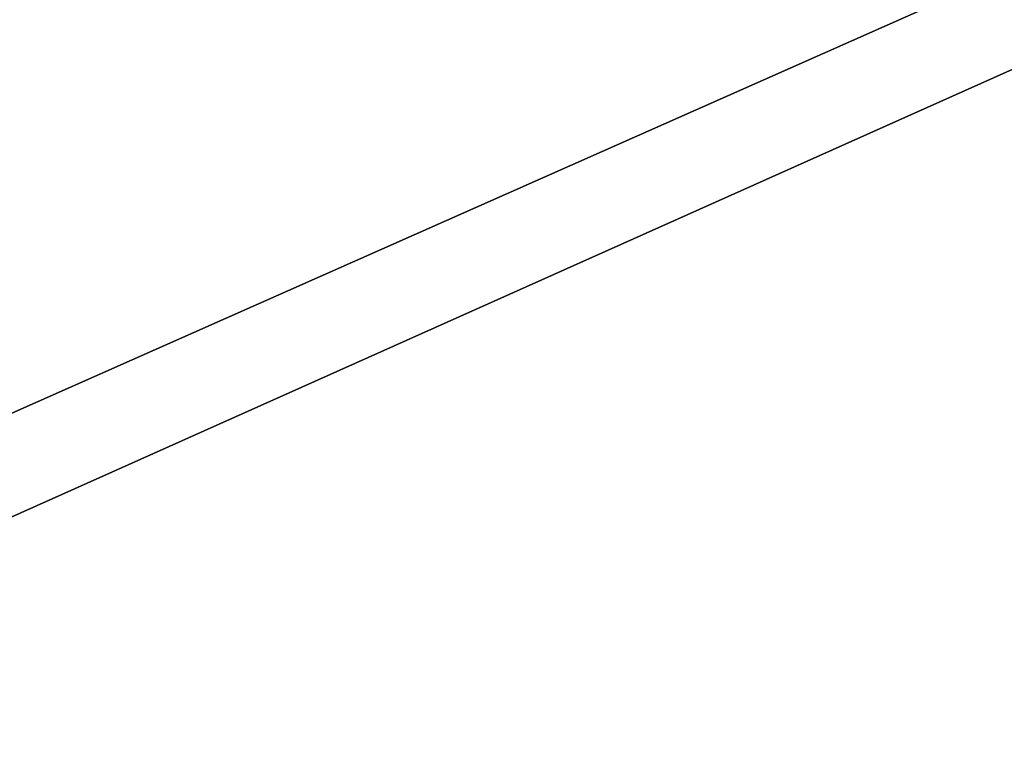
# Model space of a CAD drawing. Header units: millimetres. Extents: x -144 to 364, y -408 to 1133.
# Tile 298 of 656: x -72.67 to -69.92, y 988.53 to 990.6. Entities that reach past the tile are written whole.
import ezdxf

# ---------------------------------------------------------------- set-up
doc = ezdxf.new("R2010")
doc.units = ezdxf.units.MM
doc.header["$LTSCALE"] = 41.718519
for name, color, linetype in [('1339', 7, 'CONTINUOUS'), ('1341', 7, 'CONTINUOUS'), ('1343', 7, 'CONTINUOUS'), ('1344', 7, 'CONTINUOUS')]:
    doc.layers.add(name, color=color, linetype=linetype)

msp = doc.modelspace()

# ---------------------------------------------------------------- linework, layer by layer
at = {"layer": '1339', "color": 7, "linetype": 'CONTINUOUS', "true_color": 0xaaaaaa}
for points in [[(-61.5317, 994.45, 394.1812), (-76.1942, 994.45, 382.769), (-61.5317, 987.95, 394.1812), (-61.5317, 994.45, 394.1812)], [(-61.5317, 987.95, 394.1812), (-76.1942, 994.45, 382.769), (-76.1942, 987.95, 382.7689), (-61.5317, 987.95, 394.1812)]]:
    msp.add_3dface(points, dxfattribs=at)
at = {"layer": '1341', "color": 7, "linetype": 'CONTINUOUS', "true_color": 0xaaaaaa}
for points in [[(-75.5169, 994.45, 382.0332), (-60.9847, 994.45, 393.344), (-75.5169, 987.95, 382.0332), (-75.5169, 994.45, 382.0332)], [(-75.5169, 987.95, 382.0332), (-60.9847, 994.45, 393.344), (-60.9847, 987.95, 393.3441), (-75.5169, 987.95, 382.0332)]]:
    msp.add_3dface(points, dxfattribs=at)
at = {"layer": '1343', "color": 7, "linetype": 'CONTINUOUS', "true_color": 0xaaaaaa}
for points in [[(-76.1942, 994.45, 217.231), (-61.5317, 994.45, 205.8188), (-76.1942, 987.95, 217.2311), (-76.1942, 994.45, 217.231)], [(-76.1942, 987.95, 217.2311), (-61.5317, 994.45, 205.8188), (-61.5317, 987.95, 205.8188), (-76.1942, 987.95, 217.2311)]]:
    msp.add_3dface(points, dxfattribs=at)
at = {"layer": '1344', "color": 7, "linetype": 'CONTINUOUS', "true_color": 0xaaaaaa}
for points in [[(-60.9847, 994.45, 206.656), (-75.5169, 994.45, 217.9668), (-60.9847, 987.95, 206.6559), (-60.9847, 994.45, 206.656)], [(-60.9847, 987.95, 206.6559), (-75.5169, 994.45, 217.9668), (-75.5169, 987.95, 217.9668), (-60.9847, 987.95, 206.6559)]]:
    msp.add_3dface(points, dxfattribs=at)

doc.saveas('drawing.dxf')
